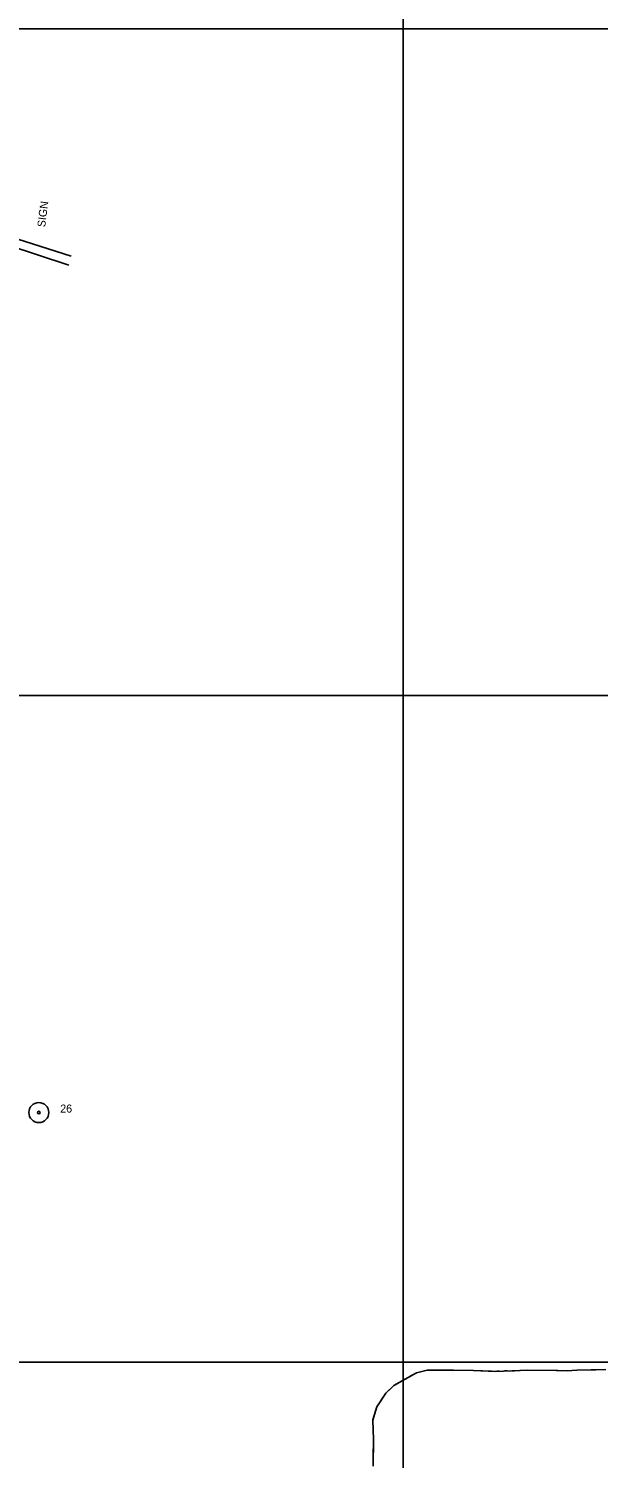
# Model space of a CAD drawing. Extents: x 353423 to 364002, y 127000 to 201942.
# Drawn here: x 361719 to 362146, y 139928 to 141000 of the extents above; entities that cross this region are included whole.
import ezdxf

# ---------------------------------------------------------------- set-up
doc = ezdxf.new("R2010")
doc.units = 0
for name, color, linetype in [('E_LAND_BrushLine', 7, 'Continuous'), ('E_LAND_TreeLine', 7, 'Continuous'), ('E_RDWY_AsphConc', 7, 'Continuous'), ('E_STRUCT_WingWall', 7, 'Continuous')]:
    doc.layers.add(name, color=color, linetype=linetype)

msp = doc.modelspace()

# ---------------------------------------------------------------- linework, layer by layer
at = {"layer": 'E_LAND_BrushLine'}
for p, q in [((361751, 140829.6), (361705, 140844.2)), ((361749.3, 140822.9), (361703.2, 140838.1))]:
    msp.add_line(p, q, dxfattribs=at)
at = {"layer": 'E_LAND_TreeLine'}
for p, q in [((362000, 140000), (362000, 142000)), ((360000, 141000), (363500, 141000)), ((361000, 141000), (364000, 141000)), ((362000, 138000), (362000, 141000)), ((360000, 140500), (363500, 140500)), ((361000, 140500), (364000, 140500)), ((360000, 140000), (363500, 140000)), ((361000, 140000), (364000, 140000))]:
    msp.add_line(p, q, dxfattribs=at)
at = {"layer": 'E_RDWY_AsphConc'}
for radius in [7.5, 7.5, 0.96, 0.96]:
    msp.add_circle((361726.9, 140187.3), radius, dxfattribs=at)
at = {"layer": 'E_STRUCT_WingWall'}
for points in [[(362151.7, 139994.5), (362140.8, 139994.4), (362130, 139994), (362122.7, 139993.7), (362114.5, 139993.9), (362093.3, 139994), (362069.1, 139993.2), (362052.6, 139993.9), (362037.2, 139994.1), (362017.9, 139994.1), (362009.8, 139992.2), (362001.3, 139987.4), (361993, 139982.7), (361987, 139976.8), (361980.2, 139966.5), (361977.2, 139956.6), (361977.7, 139942.1), (361977.4, 139922.2)], [(362001.1, 139987.3), (361999.4, 139986.3)], [(362006.2, 139990.2), (362004.5, 139989.2)], [(362037.7, 139994.1), (362037.2, 139994.1), (362017.9, 139994.1), (362009.8, 139992.2), (362009.6, 139992.1)], [(362066.1, 139993.4), (362052.6, 139993.9), (362037.7, 139994.1)], [(362071.9, 139993.3), (362070, 139993.3)], [(362077.8, 139993.5), (362075.8, 139993.5)], [(362083.7, 139993.7), (362081.7, 139993.6)], [(362115.9, 139993.9), (362114.5, 139993.9), (362093.3, 139994), (362087.6, 139993.8)], [(362144.2, 139994.4), (362140.8, 139994.4), (362130, 139994), (362122.7, 139993.7), (362115.9, 139993.9)], [(361991.3, 139981), (361987, 139976.8), (361980.2, 139966.5), (361977.3, 139956.9)], [(361996, 139984.4), (361994.3, 139983.4)], [(361977.3, 139956.9), (361977.2, 139956.6), (361977.7, 139942.1), (361977.5, 139928.6)]]:
    msp.add_lwpolyline(points, dxfattribs=at)

# ---------------------------------------------------------------- texts
at = {"layer": 'E_LAND_BrushLine'}
msp.add_text('SIGN', height=6, rotation=82.9876, dxfattribs=at).set_placement((361731.6, 140851))
at = {"layer": 'E_RDWY_AsphConc'}
msp.add_text('26', height=6, dxfattribs=at).set_placement((361742.9, 140187.3))
msp.add_text('26', height=6, dxfattribs=at).set_placement((361742.9, 140187.3))

doc.saveas('drawing.dxf')
